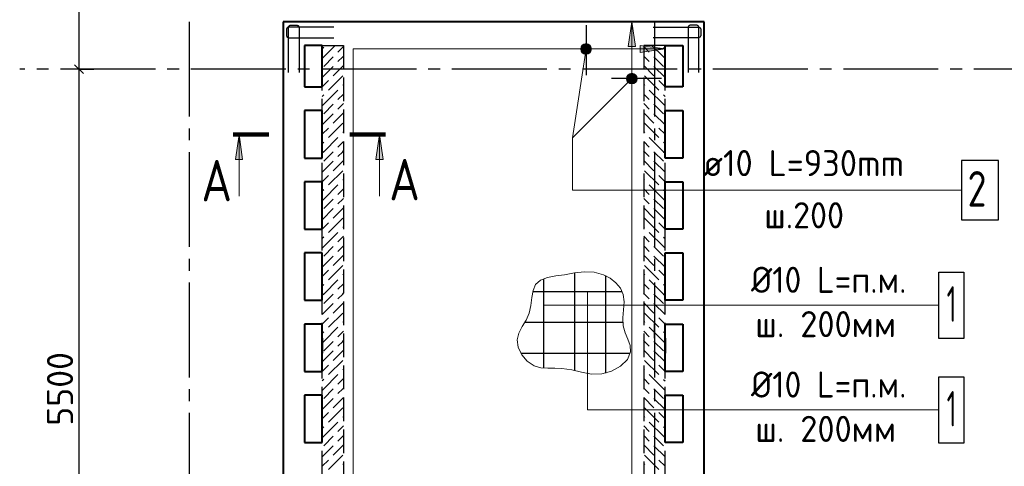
# Model space of a CAD drawing. Header units: millimetres. Extents: x 40580 to 1930067, y -240640 to 81020.
# Tile 614 of 656: x 1554131 to 1562430, y -219173 to -215406. Entities that reach past the tile are written whole.
import ezdxf

# ---------------------------------------------------------------- set-up
doc = ezdxf.new("R2010")
doc.units = ezdxf.units.MM
for name, pattern in [('______2', [270, 200, -70]), ('______5', [1100, 800, -100, 100, -100]), ('CENTER', [2, 1.25, -0.25, 0.25, -0.25])]:
    doc.linetypes.add(name, pattern=pattern)
for name, color, linetype, lineweight in [('Standard', 7, 'Continuous', 25), ('ОСИ', 7, 'CENTER', 15), ('Основная', 7, 'Continuous', 40), ('Позиционная метка линия выноска', 7, 'Continuous', 13), ('Позиционная метка номер позиции', 7, 'Continuous', 13), ('Узлы символ', 7, 'Continuous', 25)]:
    doc.layers.add(name, color=color, linetype=linetype, lineweight=lineweight)
doc.layers.add('ЖБ Стена верхний уровень', color=7, linetype='______2', true_color=0x656565)
doc.layers.add('Тонкие', color=7, linetype='Continuous')
doc.styles.add('GOST 2.304', font='isocpeur.ttf', dxfattribs={"width": 0.8})
doc.styles.add('ISOCPEUR', font='isocpeur.ttf')

msp = doc.modelspace()

# ---------------------------------------------------------------- hatches: boundary and pattern name
at = {"layer": 'Позиционная метка линия выноска', "linetype": 'Continuous', "lineweight": 13, "transparency": 33554687}
msp.add_hatch(color=7, dxfattribs=at).paths.add_polyline_path([(1559320.5, -215633.4), (1559290.5, -215423.4), (1559260.5, -215633.4)])
msp.add_hatch(color=7, dxfattribs=at).paths.add_polyline_path([(1559360.5, -215623.4), (1559570.5, -215653.4), (1559360.5, -215683.4)], flags=16)
at = {"layer": 'Позиционная метка номер позиции', "linetype": 'Continuous', "lineweight": 13, "transparency": 33554687}
for points in [[(1558936.6, -215685.2), (1558873, -215621.6), (1558861.5, -215641.9)], [(1558948.1, -215664.9), (1558893.3, -215610.1), (1558873, -215621.6)], [(1558948.1, -215664.9), (1558873, -215621.6), (1558936.6, -215685.2)], [(1558948.1, -215641.9), (1558916.2, -215610.1), (1558893.3, -215610.1)], [(1558948.1, -215641.9), (1558893.3, -215610.1), (1558948.1, -215664.9)], [(1558916.2, -215610.1), (1558948.1, -215641.9), (1558936.6, -215621.6)], [(1558936.6, -215685.2), (1558861.5, -215641.9), (1558916.2, -215696.7)], [(1558916.2, -215696.7), (1558861.5, -215641.9), (1558861.5, -215664.9)], [(1558916.2, -215696.7), (1558861.5, -215664.9), (1558893.3, -215696.7)], [(1558893.3, -215696.7), (1558861.5, -215664.9), (1558873, -215685.2)], [(1559322.3, -215935.2), (1559258.7, -215871.6), (1559247.2, -215891.9)], [(1559333.8, -215914.8), (1559279, -215860.1), (1559258.7, -215871.6)], [(1559333.8, -215914.8), (1559258.7, -215871.6), (1559322.3, -215935.2)], [(1559333.8, -215891.9), (1559301.9, -215860.1), (1559279, -215860.1)], [(1559333.8, -215891.9), (1559279, -215860.1), (1559333.8, -215914.8)], [(1559301.9, -215860.1), (1559333.8, -215891.9), (1559322.3, -215871.6)], [(1559322.3, -215935.2), (1559247.2, -215891.9), (1559301.9, -215946.6)], [(1559301.9, -215946.6), (1559247.2, -215891.9), (1559247.2, -215914.8)], [(1559301.9, -215946.6), (1559247.2, -215914.8), (1559279, -215946.6)], [(1559279, -215946.6), (1559247.2, -215914.8), (1559258.7, -215935.2)]]:
    msp.add_hatch(color=7, dxfattribs=at).paths.add_polyline_path(points)
at = {"layer": 'Узлы символ', "linetype": 'Continuous', "lineweight": 13, "transparency": 33554687}
for points in [[(1555949.5, -216585.5), (1555979.5, -216375.5), (1556009.5, -216585.5)], [(1557133.7, -216585.5), (1557163.7, -216375.5), (1557193.7, -216585.5)]]:
    msp.add_hatch(color=7, dxfattribs=at).paths.add_polyline_path(points, flags=16)

# ---------------------------------------------------------------- linework, layer by layer
at = {"color": 7, "linetype": 'Continuous', "lineweight": 25, "transparency": 33554687}
for p, q in [((1558904.8, -215453.4), (1558904.8, -215873.4)), ((1559540.5, -215903.4), (1559120.5, -215903.4))]:
    msp.add_line(p, q, dxfattribs=at)
at = {"color": 7, "linetype": 'Continuous', "lineweight": -3, "transparency": 33554687}
for points in [[(1556395.5, -215852.4), (1556395.5, -215471.5), (1556396, -215468), (1556397.2, -215464.3), (1556399.1, -215461), (1556401.4, -215458.3), (1556404.1, -215456), (1556407.4, -215454.1), (1556411.1, -215452.9), (1556414.6, -215452.4), (1556466.4, -215452.4), (1556469.9, -215452.9), (1556473.5, -215454.1), (1556476.9, -215456), (1556479.6, -215458.3), (1556481.9, -215461), (1556483.8, -215464.3), (1556485, -215468), (1556485.5, -215471.5), (1556485.5, -215852.4)], [(1556395.5, -215852.4), (1556395.5, -215471.5), (1556396, -215468), (1556397.2, -215464.3), (1556399.1, -215461), (1556401.4, -215458.3), (1556404.1, -215456), (1556407.4, -215454.1), (1556411.1, -215452.9), (1556414.6, -215452.4), (1556466.4, -215452.4), (1556469.9, -215452.9), (1556473.5, -215454.1), (1556476.9, -215456), (1556479.6, -215458.3), (1556481.9, -215461), (1556483.8, -215464.3), (1556485, -215468), (1556485.5, -215471.5), (1556485.5, -215852.4)], [(1559855.5, -215852.4), (1559855.5, -215471.5), (1559855, -215468), (1559853.8, -215464.3), (1559851.9, -215461), (1559849.6, -215458.3), (1559846.9, -215456), (1559843.5, -215454.1), (1559839.9, -215452.9), (1559836.4, -215452.4), (1559784.6, -215452.4), (1559781.1, -215452.9), (1559777.4, -215454.1), (1559774.1, -215456), (1559771.3, -215458.3), (1559769.1, -215461), (1559767.2, -215464.3), (1559766, -215468), (1559765.5, -215471.5), (1559765.5, -215852.4)], [(1559855.5, -215852.4), (1559855.5, -215471.5), (1559855, -215468), (1559853.8, -215464.3), (1559851.9, -215461), (1559849.6, -215458.3), (1559846.9, -215456), (1559843.5, -215454.1), (1559839.9, -215452.9), (1559836.4, -215452.4), (1559784.6, -215452.4), (1559781.1, -215452.9), (1559777.4, -215454.1), (1559774.1, -215456), (1559771.3, -215458.3), (1559769.1, -215461), (1559767.2, -215464.3), (1559766, -215468), (1559765.5, -215471.5), (1559765.5, -215852.4)], [(1556779.5, -215468.4), (1556398.6, -215468.4), (1556395.1, -215468.9), (1556391.4, -215470.1), (1556388.1, -215472), (1556385.4, -215474.3), (1556383.1, -215477), (1556381.2, -215480.4), (1556380, -215484), (1556379.5, -215487.5), (1556379.5, -215539.3), (1556380, -215542.8), (1556381.2, -215546.5), (1556383.1, -215549.8), (1556385.4, -215552.5), (1556388.1, -215554.8), (1556391.4, -215556.7), (1556395.1, -215557.9), (1556398.6, -215558.4), (1556779.5, -215558.4)], [(1556779.5, -215468.4), (1556398.6, -215468.4), (1556395.1, -215468.9), (1556391.4, -215470.1), (1556388.1, -215472), (1556385.4, -215474.3), (1556383.1, -215477), (1556381.2, -215480.4), (1556380, -215484), (1556379.5, -215487.5), (1556379.5, -215539.3), (1556380, -215542.8), (1556381.2, -215546.5), (1556383.1, -215549.8), (1556385.4, -215552.5), (1556388.1, -215554.8), (1556391.4, -215556.7), (1556395.1, -215557.9), (1556398.6, -215558.4), (1556779.5, -215558.4)], [(1559471.5, -215468.4), (1559852.4, -215468.4), (1559855.9, -215468.9), (1559859.5, -215470.1), (1559862.9, -215472), (1559865.6, -215474.3), (1559867.9, -215477), (1559869.8, -215480.4), (1559871, -215484), (1559871.5, -215487.5), (1559871.5, -215539.3), (1559871, -215542.8), (1559869.8, -215546.5), (1559867.9, -215549.8), (1559865.6, -215552.5), (1559862.9, -215554.8), (1559859.5, -215556.7), (1559855.9, -215557.9), (1559852.4, -215558.4), (1559471.5, -215558.4)], [(1559471.5, -215468.4), (1559852.4, -215468.4), (1559855.9, -215468.9), (1559859.5, -215470.1), (1559862.9, -215472), (1559865.6, -215474.3), (1559867.9, -215477), (1559869.8, -215480.4), (1559871, -215484), (1559871.5, -215487.5), (1559871.5, -215539.3), (1559871, -215542.8), (1559869.8, -215546.5), (1559867.9, -215549.8), (1559865.6, -215552.5), (1559862.9, -215554.8), (1559859.5, -215556.7), (1559855.9, -215557.9), (1559852.4, -215558.4), (1559471.5, -215558.4)]]:
    msp.add_lwpolyline(points, dxfattribs=at)
at = {"color": 7, "linetype": 'Continuous', "lineweight": 25, "transparency": 33554687}
msp.add_lwpolyline([(1562070.5, -217093.4), (1562380.5, -217093.4), (1562380.5, -216593.4), (1562070.5, -216593.4), (1562070.5, -217093.4)], dxfattribs=at)
at = {"layer": 'Standard', "color": 7, "linetype": 'Continuous', "lineweight": -3, "transparency": 33554687}
for p, q in [((1554630.7, -215823.4), (1554630.7, -214523.4)), ((1554630.7, -221323.4), (1554630.7, -215823.4))]:
    msp.add_line(p, q, dxfattribs=at)
at = {"layer": 'Standard', "color": 7, "linetype": 'Continuous', "lineweight": 25, "transparency": 33554687}
msp.add_line((1554668.2, -215860.9), (1554593.2, -215785.9), dxfattribs=at)
at = {"layer": 'Standard', "color": 251, "linetype": 'Continuous', "lineweight": -3, "true_color": 0x656565, "transparency": 33554687}
for p, q in [((1554630.7, -215823.4), (1554505.7, -215823.4)), ((1554630.7, -215823.4), (1554755.7, -215823.4)), ((1554630.7, -215823.4), (1554630.7, -215823.4)), ((1556350.5, -218093.4), (1556350.5, -217968.4)), ((1559480.5, -218093.4), (1559480.5, -217968.4)), ((1559900.5, -218093.4), (1559900.5, -217968.4)), ((1556350.5, -218093.4), (1556350.5, -218218.4)), ((1559480.5, -218093.4), (1559480.5, -218218.4)), ((1559480.5, -218093.4), (1559480.5, -218093.4)), ((1559900.5, -218093.4), (1559900.5, -218218.4))]:
    msp.add_line(p, q, dxfattribs=at)
at = {"layer": 'ЖБ Стена верхний уровень', "color": 251, "linetype": '______2', "lineweight": -3, "true_color": 0x656565, "transparency": 33554687}
for p, q in [((1556680.5, -221403.4), (1556680.5, -215623.4)), ((1556680.5, -215623.4), (1556860.5, -215623.4)), ((1556860.5, -215623.4), (1556860.5, -220723.4)), ((1559390.5, -215623.4), (1559390.5, -220723.4)), ((1559570.5, -215623.4), (1559390.5, -215623.4)), ((1559570.5, -221403.4), (1559570.5, -215623.4))]:
    msp.add_line(p, q, dxfattribs=at)
at = {"layer": 'ЖБ Стена верхний уровень', "color": 9, "linetype": 'Continuous', "lineweight": -3, "true_color": 0xc7c7c7, "transparency": 33554687}
for p, q in [((1556693.5, -215720.3), (1556790.4, -215623.4)), ((1559557.4, -215720.3), (1559460.6, -215623.4)), ((1556693.5, -215640.3), (1556680.5, -215653.3)), ((1556860.5, -215633.3), (1556813.5, -215680.3)), ((1559390.5, -215633.3), (1559437.4, -215680.3)), ((1559557.4, -215640.3), (1559570.5, -215653.3)), ((1556693.5, -215720.3), (1556680.5, -215733.3)), ((1556773.5, -215720.3), (1556693.5, -215800.3)), ((1556813.5, -215760.3), (1556853.5, -215720.3)), ((1556853.5, -215720.3), (1556860.5, -215713.3)), ((1559397.4, -215720.3), (1559390.5, -215713.3)), ((1559437.4, -215760.3), (1559397.4, -215720.3)), ((1559477.4, -215720.3), (1559557.4, -215800.3)), ((1559557.4, -215720.3), (1559570.5, -215733.3)), ((1556773.5, -215800.3), (1556680.5, -215893.3)), ((1556860.5, -215793.3), (1556773.5, -215880.3)), ((1559390.5, -215793.3), (1559477.4, -215880.3)), ((1559477.4, -215800.3), (1559570.5, -215893.3)), ((1556680.5, -215973.3), (1556733.5, -215920.3)), ((1556853.5, -215880.3), (1556733.5, -216000.3)), ((1556860.5, -215953.3), (1556853.5, -215960.3)), ((1559390.5, -215953.3), (1559397.4, -215960.3)), ((1559397.4, -215880.3), (1559517.4, -216000.3)), ((1559570.5, -215973.3), (1559517.4, -215920.3)), ((1556693.5, -216040.3), (1556680.5, -216053.3)), ((1556693.5, -216120.3), (1556813.5, -216000.3)), ((1556860.5, -216033.3), (1556813.5, -216080.3)), ((1559390.5, -216033.3), (1559437.4, -216080.3)), ((1559557.4, -216120.3), (1559437.4, -216000.3)), ((1559557.4, -216040.3), (1559570.5, -216053.3)), ((1556693.5, -216120.3), (1556680.5, -216133.3)), ((1556773.5, -216120.3), (1556693.5, -216200.3)), ((1556813.5, -216160.3), (1556853.5, -216120.3)), ((1556853.5, -216120.3), (1556860.5, -216113.3)), ((1559397.4, -216120.3), (1559390.5, -216113.3)), ((1559437.4, -216160.3), (1559397.4, -216120.3)), ((1559477.4, -216120.3), (1559557.4, -216200.3)), ((1559557.4, -216120.3), (1559570.5, -216133.3)), ((1556773.5, -216200.3), (1556680.5, -216293.3)), ((1556860.5, -216193.3), (1556773.5, -216280.3)), ((1559390.5, -216193.3), (1559477.4, -216280.3)), ((1559477.4, -216200.3), (1559570.5, -216293.3)), ((1556853.5, -216280.3), (1556733.5, -216400.3)), ((1559397.4, -216280.3), (1559517.4, -216400.3)), ((1556680.5, -216373.3), (1556733.5, -216320.3)), ((1556860.5, -216353.3), (1556853.5, -216360.3)), ((1559390.5, -216353.3), (1559397.4, -216360.3)), ((1559570.5, -216373.3), (1559517.4, -216320.3)), ((1556693.5, -216440.3), (1556680.5, -216453.3)), ((1556693.5, -216520.3), (1556813.5, -216400.3)), ((1556860.5, -216433.3), (1556813.5, -216480.3)), ((1559390.5, -216433.3), (1559437.4, -216480.3)), ((1559557.4, -216520.3), (1559437.4, -216400.3)), ((1559557.4, -216440.3), (1559570.5, -216453.3)), ((1556693.5, -216520.3), (1556680.5, -216533.3)), ((1556773.5, -216520.3), (1556693.5, -216600.3)), ((1556813.5, -216560.3), (1556853.5, -216520.3)), ((1556853.5, -216520.3), (1556860.5, -216513.3)), ((1559397.4, -216520.3), (1559390.5, -216513.3)), ((1559437.4, -216560.3), (1559397.4, -216520.3)), ((1559477.4, -216520.3), (1559557.4, -216600.3)), ((1559557.4, -216520.3), (1559570.5, -216533.3)), ((1556773.5, -216600.3), (1556680.5, -216693.3)), ((1556860.5, -216593.3), (1556773.5, -216680.3)), ((1559390.5, -216593.3), (1559477.4, -216680.3)), ((1559477.4, -216600.3), (1559570.5, -216693.3)), ((1556853.5, -216680.3), (1556733.5, -216800.3)), ((1559397.4, -216680.3), (1559517.4, -216800.3)), ((1556680.5, -216773.3), (1556733.5, -216720.3)), ((1556860.5, -216753.3), (1556853.5, -216760.3)), ((1559390.5, -216753.3), (1559397.4, -216760.3)), ((1559570.5, -216773.3), (1559517.4, -216720.3)), ((1556693.5, -216840.3), (1556680.5, -216853.3)), ((1556693.5, -216920.3), (1556813.5, -216800.3)), ((1556860.5, -216833.3), (1556813.5, -216880.3)), ((1559390.5, -216833.3), (1559437.4, -216880.3)), ((1559557.4, -216920.3), (1559437.4, -216800.3)), ((1559557.4, -216840.3), (1559570.5, -216853.3)), ((1556693.5, -216920.3), (1556680.5, -216933.3)), ((1556773.5, -216920.3), (1556693.5, -217000.3)), ((1556813.5, -216960.3), (1556853.5, -216920.3)), ((1556853.5, -216920.3), (1556860.5, -216913.3)), ((1559397.4, -216920.3), (1559390.5, -216913.3)), ((1559437.4, -216960.3), (1559397.4, -216920.3)), ((1559477.4, -216920.3), (1559557.4, -217000.3)), ((1559557.4, -216920.3), (1559570.5, -216933.3)), ((1556773.5, -217000.3), (1556680.5, -217093.3)), ((1556860.5, -216993.3), (1556773.5, -217080.3)), ((1559390.5, -216993.3), (1559477.4, -217080.3)), ((1559477.4, -217000.3), (1559570.5, -217093.3)), ((1556680.5, -217173.3), (1556733.5, -217120.3)), ((1556853.5, -217080.3), (1556733.5, -217200.3)), ((1559397.4, -217080.3), (1559517.4, -217200.3)), ((1559570.5, -217173.3), (1559517.4, -217120.3)), ((1556693.5, -217320.3), (1556813.5, -217200.3)), ((1556860.5, -217153.3), (1556853.5, -217160.3)), ((1559390.5, -217153.3), (1559397.4, -217160.3)), ((1559557.4, -217320.3), (1559437.4, -217200.3)), ((1556693.5, -217240.3), (1556680.5, -217253.3)), ((1556860.5, -217233.3), (1556813.5, -217280.3)), ((1559390.5, -217233.3), (1559437.4, -217280.3)), ((1559557.4, -217240.3), (1559570.5, -217253.3)), ((1556693.5, -217320.3), (1556680.5, -217333.3)), ((1556773.5, -217320.3), (1556693.5, -217400.3)), ((1556813.5, -217360.3), (1556853.5, -217320.3)), ((1556853.5, -217320.3), (1556860.5, -217313.3)), ((1559397.4, -217320.3), (1559390.5, -217313.3)), ((1559437.4, -217360.3), (1559397.4, -217320.3)), ((1559477.4, -217320.3), (1559557.4, -217400.3)), ((1559557.4, -217320.3), (1559570.5, -217333.3)), ((1556773.5, -217400.3), (1556680.5, -217493.3)), ((1556860.5, -217393.3), (1556773.5, -217480.3)), ((1559390.5, -217393.3), (1559477.4, -217480.3)), ((1559477.4, -217400.3), (1559570.5, -217493.3)), ((1556680.5, -217573.3), (1556733.5, -217520.3)), ((1556853.5, -217480.3), (1556733.5, -217600.3)), ((1559397.4, -217480.3), (1559517.4, -217600.3)), ((1559570.5, -217573.3), (1559517.4, -217520.3)), ((1556693.5, -217720.3), (1556813.5, -217600.3)), ((1556860.5, -217553.3), (1556853.5, -217560.3)), ((1559390.5, -217553.3), (1559397.4, -217560.3)), ((1559557.4, -217720.3), (1559437.4, -217600.3)), ((1556693.5, -217640.3), (1556680.5, -217653.3)), ((1556860.5, -217633.3), (1556813.5, -217680.3)), ((1559390.5, -217633.3), (1559437.4, -217680.3)), ((1559557.4, -217640.3), (1559570.5, -217653.3)), ((1556693.5, -217720.3), (1556680.5, -217733.3)), ((1556773.5, -217720.3), (1556693.5, -217800.3)), ((1556813.5, -217760.3), (1556853.5, -217720.3)), ((1556853.5, -217720.3), (1556860.5, -217713.3)), ((1559397.4, -217720.3), (1559390.5, -217713.3)), ((1559437.4, -217760.3), (1559397.4, -217720.3)), ((1559477.4, -217720.3), (1559557.4, -217800.3)), ((1559557.4, -217720.3), (1559570.5, -217733.3)), ((1556773.5, -217800.3), (1556680.5, -217893.3)), ((1556860.5, -217793.3), (1556773.5, -217880.3)), ((1559390.5, -217793.3), (1559477.4, -217880.3)), ((1559477.4, -217800.3), (1559570.5, -217893.3)), ((1556680.5, -217973.3), (1556733.5, -217920.3)), ((1556853.5, -217880.3), (1556733.5, -218000.3)), ((1559397.4, -217880.3), (1559517.4, -218000.3)), ((1559570.5, -217973.3), (1559517.4, -217920.3)), ((1556693.5, -218120.3), (1556813.5, -218000.3)), ((1556860.5, -218033.3), (1556813.5, -218080.3)), ((1556860.5, -217953.3), (1556853.5, -217960.3)), ((1559390.5, -217953.3), (1559397.4, -217960.3)), ((1559390.5, -218033.3), (1559437.4, -218080.3)), ((1559557.4, -218120.3), (1559437.4, -218000.3)), ((1556693.5, -218040.3), (1556680.5, -218053.3)), ((1556853.5, -218120.3), (1556860.5, -218113.3)), ((1559397.4, -218120.3), (1559390.5, -218113.3)), ((1559557.4, -218040.3), (1559570.5, -218053.3)), ((1556693.5, -218120.3), (1556680.5, -218133.3)), ((1556773.5, -218120.3), (1556693.5, -218200.3)), ((1556860.5, -218193.3), (1556773.5, -218280.3)), ((1556813.5, -218160.3), (1556853.5, -218120.3)), ((1559390.5, -218193.3), (1559477.4, -218280.3)), ((1559437.4, -218160.3), (1559397.4, -218120.3)), ((1559477.4, -218120.3), (1559557.4, -218200.3)), ((1559557.4, -218120.3), (1559570.5, -218133.3)), ((1556773.5, -218200.3), (1556680.5, -218293.3)), ((1556853.5, -218280.3), (1556733.5, -218400.3)), ((1559397.4, -218280.3), (1559517.4, -218400.3)), ((1559477.4, -218200.3), (1559570.5, -218293.3)), ((1556680.5, -218373.3), (1556733.5, -218320.3)), ((1556860.5, -218353.3), (1556853.5, -218360.3)), ((1559390.5, -218353.3), (1559397.4, -218360.3)), ((1559570.5, -218373.3), (1559517.4, -218320.3)), ((1556693.5, -218440.3), (1556680.5, -218453.3)), ((1556693.5, -218520.3), (1556813.5, -218400.3)), ((1556860.5, -218433.3), (1556813.5, -218480.3)), ((1559390.5, -218433.3), (1559437.4, -218480.3)), ((1559557.4, -218520.3), (1559437.4, -218400.3)), ((1559557.4, -218440.3), (1559570.5, -218453.3)), ((1556693.5, -218520.3), (1556680.5, -218533.3)), ((1556773.5, -218520.3), (1556693.5, -218600.3)), ((1556813.5, -218560.3), (1556853.5, -218520.3)), ((1556853.5, -218520.3), (1556860.5, -218513.3)), ((1559397.4, -218520.3), (1559390.5, -218513.3)), ((1559437.4, -218560.3), (1559397.4, -218520.3)), ((1559477.4, -218520.3), (1559557.4, -218600.3)), ((1559557.4, -218520.3), (1559570.5, -218533.3)), ((1556773.5, -218600.3), (1556680.5, -218693.3)), ((1556860.5, -218593.3), (1556773.5, -218680.3)), ((1559390.5, -218593.3), (1559477.4, -218680.3)), ((1559477.4, -218600.3), (1559570.5, -218693.3)), ((1556853.5, -218680.3), (1556733.5, -218800.3)), ((1559397.4, -218680.3), (1559517.4, -218800.3)), ((1556680.5, -218773.3), (1556733.5, -218720.3)), ((1556860.5, -218753.3), (1556853.5, -218760.3)), ((1559390.5, -218753.3), (1559397.4, -218760.3)), ((1559570.5, -218773.3), (1559517.4, -218720.3)), ((1556693.5, -218840.3), (1556680.5, -218853.3)), ((1556693.5, -218920.3), (1556813.5, -218800.3)), ((1556860.5, -218833.3), (1556813.5, -218880.3)), ((1559390.5, -218833.3), (1559437.4, -218880.3)), ((1559557.4, -218920.3), (1559437.4, -218800.3)), ((1559557.4, -218840.3), (1559570.5, -218853.3)), ((1556693.5, -218920.3), (1556680.5, -218933.3)), ((1556773.5, -218920.3), (1556693.5, -219000.3)), ((1556813.5, -218960.3), (1556853.5, -218920.3)), ((1556853.5, -218920.3), (1556860.5, -218913.3)), ((1559397.4, -218920.3), (1559390.5, -218913.3)), ((1559437.4, -218960.3), (1559397.4, -218920.3)), ((1559477.4, -218920.3), (1559557.4, -219000.3)), ((1559557.4, -218920.3), (1559570.5, -218933.3)), ((1556773.5, -219000.3), (1556680.5, -219093.3)), ((1556860.5, -218993.3), (1556773.5, -219080.3)), ((1559390.5, -218993.3), (1559477.4, -219080.3)), ((1559477.4, -219000.3), (1559570.5, -219093.3)), ((1556853.5, -219080.3), (1556733.5, -219200.3)), ((1559397.4, -219080.3), (1559517.4, -219200.3)), ((1556680.5, -219173.3), (1556733.5, -219120.3)), ((1556860.5, -219153.3), (1556853.5, -219160.3)), ((1559390.5, -219153.3), (1559397.4, -219160.3)), ((1559570.5, -219173.3), (1559517.4, -219120.3))]:
    msp.add_line(p, q, dxfattribs=at)
at = {"layer": 'ОСИ', "color": 8, "linetype": '______5', "lineweight": -3, "transparency": 33554687}
for p, q in [((1555560.5, -214323.4), (1555560.5, -224023.4)), ((1559480.5, -214323.4), (1559480.5, -224023.4)), ((1581674.2, -215823.4), (1554130.7, -215823.4)), ((1581674.2, -215823.4), (1554130.7, -215823.4))]:
    msp.add_line(p, q, dxfattribs=at)
at = {"layer": 'Основная', "transparency": 33554687}
for p, q in [((1556350.5, -215423.4), (1556350.5, -221733.4)), ((1559900.5, -215423.4), (1556350.5, -215423.4)), ((1559900.5, -221733.4), (1559900.5, -215423.4)), ((1556680.5, -215623.4), (1556530.5, -215623.4)), ((1556530.5, -215623.4), (1556530.5, -215973.4)), ((1556680.5, -215973.4), (1556680.5, -215623.4)), ((1559570.5, -215973.4), (1559570.5, -215623.4)), ((1559570.5, -215623.4), (1559720.5, -215623.4)), ((1559720.5, -215623.4), (1559720.5, -215973.4)), ((1556530.5, -215973.4), (1556680.5, -215973.4)), ((1559720.5, -215973.4), (1559570.5, -215973.4)), ((1556530.5, -216173.4), (1556530.5, -216573.4)), ((1556680.5, -216173.4), (1556530.5, -216173.4)), ((1556680.5, -216573.4), (1556680.5, -216173.4)), ((1559570.5, -216573.4), (1559570.5, -216173.4)), ((1559570.5, -216173.4), (1559720.5, -216173.4)), ((1559720.5, -216173.4), (1559720.5, -216573.4)), ((1556530.5, -216573.4), (1556680.5, -216573.4)), ((1559720.5, -216573.4), (1559570.5, -216573.4)), ((1556530.5, -216773.4), (1556530.5, -217173.4)), ((1556680.5, -216773.4), (1556530.5, -216773.4)), ((1556680.5, -217173.4), (1556680.5, -216773.4)), ((1559570.5, -217173.4), (1559570.5, -216773.4)), ((1559570.5, -216773.4), (1559720.5, -216773.4)), ((1559720.5, -216773.4), (1559720.5, -217173.4)), ((1556530.5, -217173.4), (1556680.5, -217173.4)), ((1559720.5, -217173.4), (1559570.5, -217173.4)), ((1556530.5, -217373.4), (1556530.5, -217773.4)), ((1556680.5, -217373.4), (1556530.5, -217373.4)), ((1556680.5, -217773.4), (1556680.5, -217373.4)), ((1559570.5, -217773.4), (1559570.5, -217373.4)), ((1559570.5, -217373.4), (1559720.5, -217373.4)), ((1559720.5, -217373.4), (1559720.5, -217773.4)), ((1556530.5, -217773.4), (1556680.5, -217773.4)), ((1559720.5, -217773.4), (1559570.5, -217773.4)), ((1556530.5, -217973.4), (1556530.5, -218373.4)), ((1556680.5, -217973.4), (1556530.5, -217973.4)), ((1556680.5, -218373.4), (1556680.5, -217973.4)), ((1559570.5, -218373.4), (1559570.5, -217973.4)), ((1559570.5, -217973.4), (1559720.5, -217973.4)), ((1559720.5, -217973.4), (1559720.5, -218373.4)), ((1556530.5, -218093.4), (1556530.5, -218218.4)), ((1556530.5, -218093.4), (1556530.5, -218193.4)), ((1556680.5, -218093.4), (1556680.5, -218218.4)), ((1556680.5, -218093.4), (1556680.5, -218193.4)), ((1556680.5, -218093.4), (1556680.5, -218218.4)), ((1556680.5, -218093.4), (1556680.5, -218193.4)), ((1559570.5, -218093.4), (1559570.5, -218218.4)), ((1559570.5, -218093.4), (1559570.5, -218193.4)), ((1559720.5, -218093.4), (1559720.5, -218218.4)), ((1559720.5, -218093.4), (1559720.5, -218193.4)), ((1556530.5, -218373.4), (1556680.5, -218373.4)), ((1559720.5, -218373.4), (1559570.5, -218373.4)), ((1556530.5, -218573.4), (1556530.5, -218973.4)), ((1556680.5, -218573.4), (1556530.5, -218573.4)), ((1556680.5, -218973.4), (1556680.5, -218573.4)), ((1559570.5, -218973.4), (1559570.5, -218573.4)), ((1559570.5, -218573.4), (1559720.5, -218573.4)), ((1559720.5, -218573.4), (1559720.5, -218973.4)), ((1556530.5, -218973.4), (1556680.5, -218973.4)), ((1559720.5, -218973.4), (1559570.5, -218973.4))]:
    msp.add_line(p, q, dxfattribs=at)
at = {"layer": 'Позиционная метка линия выноска', "color": 251, "linetype": 'Continuous', "lineweight": 13, "true_color": 0x494949, "transparency": 33554687}
for p, q in [((1559290.5, -215423.4), (1559260.5, -215633.4)), ((1559320.5, -215633.4), (1559290.5, -215423.4)), ((1559360.5, -215683.4), (1559360.5, -215623.4)), ((1559360.5, -215623.4), (1559570.5, -215653.4)), ((1559260.5, -215633.4), (1559320.5, -215633.4)), ((1559570.5, -215653.4), (1559360.5, -215683.4))]:
    msp.add_line(p, q, dxfattribs=at)
msp.add_lwpolyline([(1559290.5, -215423.4), (1559290.5, -220623.4), (1557910.5, -220623.4), (1557910.5, -221123.4)], dxfattribs=at)
at = {"layer": 'Позиционная метка линия выноска', "color": 251, "linetype": 'Continuous', "lineweight": 13, "true_color": 0x494949, "transparency": 33554687, "extrusion": (0, 0, -1)}
msp.add_lwpolyline([(-1556942.3, -221403.4), (-1556942.3, -215653.4), (-1559570.5, -215653.4)], dxfattribs=at)
at = {"layer": 'Позиционная метка номер позиции', "color": 7, "linetype": 'Continuous', "lineweight": 13, "transparency": 33554687}
for p, q in [((1558873, -215621.6), (1558873, -215621.6)), ((1558936.6, -215621.6), (1558936.6, -215621.6)), ((1558790.5, -216403.4), (1558904.8, -215653.4)), ((1558873, -215685.2), (1558873, -215685.2)), ((1558936.6, -215685.2), (1558936.6, -215685.2)), ((1559258.7, -215871.6), (1559258.7, -215871.6)), ((1559322.3, -215871.6), (1559322.3, -215871.6)), ((1559258.7, -215935.2), (1559258.7, -215935.2)), ((1559322.3, -215935.2), (1559322.3, -215935.2)), ((1561878.4, -217814.7), (1558546.1, -217814.7))]:
    msp.add_line(p, q, dxfattribs=at)
at = {"layer": 'Позиционная метка номер позиции', "color": 7, "linetype": 'Continuous', "lineweight": -3, "transparency": 33554687}
for p, q in [((1558546.1, -217591.1), (1558546.1, -218344.4)), ((1558806.8, -217542.9), (1558806.8, -218365.7)), ((1559067.5, -217564.2), (1559067.5, -218386.8)), ((1559210.2, -217700.6), (1558455.3, -217700.6)), ((1559215.2, -217961.3), (1558386.6, -217961.3)), ((1559277.7, -218222), (1558356.1, -218222))]:
    msp.add_line(p, q, dxfattribs=at)
at = {"layer": 'Позиционная метка номер позиции', "color": 7, "linetype": 'Continuous', "lineweight": 13, "transparency": 33554687}
for points in [[(1559290.5, -215903.4), (1558790.5, -216403.4), (1558790.5, -216843.4), (1562070.5, -216843.4)], [(1561878.4, -218698), (1558918.4, -218698), (1558918.4, -217700.6)]]:
    msp.add_lwpolyline(points, dxfattribs=at)
at = {"layer": 'Позиционная метка номер позиции', "color": 7, "linetype": '______2', "lineweight": 13, "transparency": 33554687}
msp.add_lwpolyline([(1558724.2, -217557.7), (1558808.1, -217542.7), (1558891.4, -217533.7), (1558973.1, -217536.7), (1559052.7, -217557.7), (1559107.1, -217586.3), (1559155.8, -217625), (1559194.4, -217671.5), (1559218.6, -217723.6), (1559226.3, -217787.1), (1559221.3, -217853.5), (1559215, -217921.5), (1559218.6, -217989.6), (1559235.2, -218046.5), (1559257.5, -218102), (1559275.8, -218155.7), (1559280.4, -218207.3), (1559253.6, -218272.1), (1559196.1, -218327.7), (1559120.1, -218369.5), (1559037.7, -218392.9), (1558950, -218395), (1558866.4, -218380.3), (1558784.4, -218360.4), (1558701.3, -218347), (1558641.9, -218345.7), (1558582.2, -218346.1), (1558523.4, -218341.5), (1558467.2, -218324.9), (1558409.7, -218286.7), (1558362.7, -218232.5), (1558332, -218169.7), (1558323.1, -218105.6), (1558337.4, -218049.2), (1558366, -217995.1), (1558398.9, -217940.2), (1558426, -217881.3), (1558440.3, -217816.6), (1558447.9, -217750.8), (1558457.7, -217689.9), (1558479, -217639.6), (1558520.6, -217603.2), (1558579.1, -217580.4), (1558648.9, -217566.8), (1558724.2, -217557.7)], dxfattribs=at)
at = {"layer": 'Позиционная метка номер позиции', "color": 7, "linetype": 'Continuous', "lineweight": 25, "transparency": 33554687}
for points in [[(1562088.4, -218094.7), (1561878.4, -218094.7), (1561878.4, -217534.7), (1562088.4, -217534.7), (1562088.4, -218094.7)], [(1562088.4, -218978), (1561878.4, -218978), (1561878.4, -218418), (1562088.4, -218418), (1562088.4, -218978)]]:
    msp.add_lwpolyline(points, dxfattribs=at)
at = {"layer": 'Позиционная метка номер позиции', "color": 7, "linetype": 'Continuous', "lineweight": 13, "transparency": 33554687}
for centre in [(1558904.8, -215653.4), (1559290.5, -215903.4)]:
    msp.add_circle(centre, 45, dxfattribs=at)
at = {"layer": 'Тонкие', "lineweight": 100}
for p, q in [((1556229.5, -216375.5), (1555929.5, -216375.5)), ((1556913.7, -216375.5), (1557213.7, -216375.5))]:
    msp.add_line(p, q, dxfattribs=at)
at = {"layer": 'Узлы символ', "color": 7, "linetype": 'Continuous', "lineweight": 13, "transparency": 33554687}
for p, q in [((1555949.5, -216585.5), (1555979.5, -216375.5)), ((1555979.5, -216375.5), (1555979.5, -216894.7)), ((1555979.5, -216375.5), (1556009.5, -216585.5)), ((1557133.7, -216585.5), (1557163.7, -216375.5)), ((1557163.7, -216375.5), (1557163.7, -216894.7)), ((1557163.7, -216375.5), (1557193.7, -216585.5)), ((1556009.5, -216585.5), (1555949.5, -216585.5)), ((1555979.5, -216585.5), (1555979.5, -216600.5)), ((1557193.7, -216585.5), (1557133.7, -216585.5)), ((1557163.7, -216585.5), (1557163.7, -216600.5))]:
    msp.add_line(p, q, dxfattribs=at)

# ---------------------------------------------------------------- texts
at = {"color": 7, "linetype": 'Continuous', "lineweight": 13, "transparency": 33554687, "attachment_point": 7, "style": 'ISOCPEUR'}
for s, insert, char_height, width in [('\\W0.96;ø10 L=930mm ', (1559890.5, -216726), 220, 1997.586), ('\\W0.78;2', (1562120.5, -216983.4), 300, 326.834), ('\\W0.95;ш.200 ', (1560407.5, -217166), 220, 962.821)]:
    msp.add_mtext(s, dxfattribs=dict(at, insert=insert, char_height=char_height, width=width))
at = {"layer": 'Standard', "color": 7, "linetype": 'Continuous', "lineweight": 25, "transparency": 33554687, "insert": (1554580.7, -218831.4), "char_height": 220, "width": 641.476, "attachment_point": 7, "rotation": 90, "style": 'ISOCPEUR'}
msp.add_mtext('5500', dxfattribs=at)
at = {"layer": 'Позиционная метка номер позиции', "color": 7, "linetype": 'Continuous', "lineweight": 25, "transparency": 33554687, "attachment_point": 9, "style": 'GOST 2.304'}
for s, insert, char_height, width in [('\\W0.94;Ø10 L=п.м.', (1561605.1, -217710.2), 220, 1489.569), ('\\W0.56;1', (1562028.4, -217954.7), 300, 233.333), ('\\W0.96;ш. 200мм', (1561517.1, -218084.2), 220, 1316.144), ('\\W0.94;Ø10 L=п.м.', (1561605.1, -218593.5), 220, 1489.569), ('\\W0.56;1', (1562028.4, -218838), 300, 233.333), ('\\W0.96;ш. 200мм', (1561517.1, -218967.5), 220, 1316.144)]:
    msp.add_mtext(s, dxfattribs=dict(at, insert=insert, char_height=char_height, width=width))
at = {"layer": 'Узлы символ', "color": 7, "linetype": 'Continuous', "lineweight": -3, "transparency": 33554687, "char_height": 350, "attachment_point": 7, "style": 'ISOCPEUR'}
for insert, width in [((1555662.5, -216939.7), 458.097), ((1557246, -216931), 458.079)]:
    msp.add_mtext('\\W0.82;А', dxfattribs=dict(at, insert=insert, width=width))

doc.saveas('drawing.dxf')
